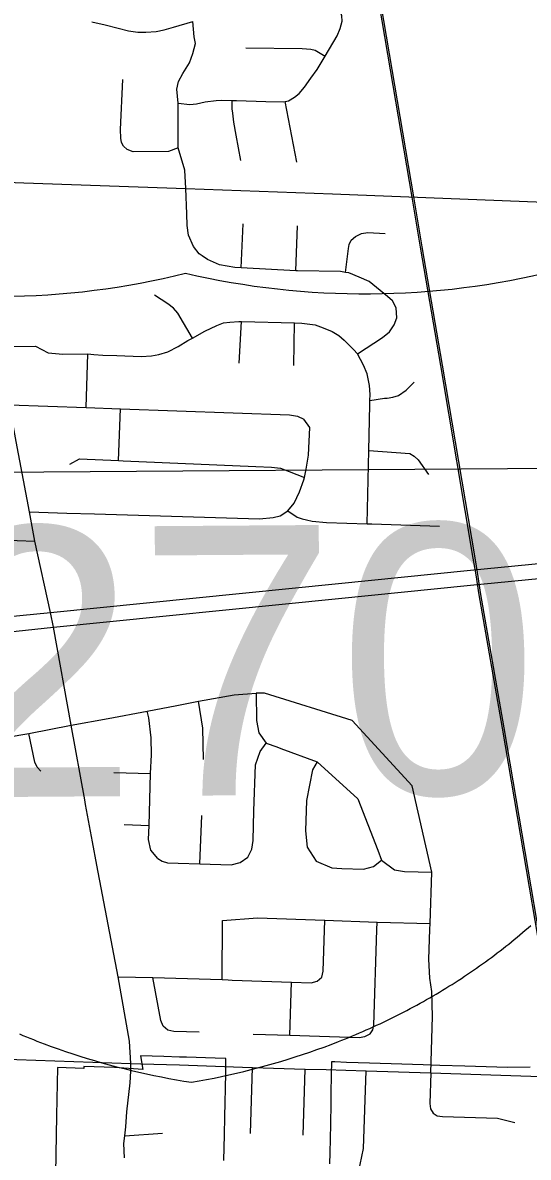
# Model space of a CAD drawing. Extents: x 114604 to 551442, y 316898 to 567001.
# Drawn here: x 187498 to 190309, y 438004 to 444314 of the extents above; entities that cross this region are included whole.
import ezdxf

# ---------------------------------------------------------------- set-up
doc = ezdxf.new("R2010")
doc.units = 0
for name, color, linetype in [('GE_P_Alignment', 7, 'Continuous'), ('GE_P_Alignment_1000_Bearings', 7, 'Continuous'), ('GE_P_Alignment_1000_Cardinal_Points', 7, 'Continuous'), ('GE_P_Alignment_100_Cardinal_Points', 7, 'Continuous'), ('GE_P_Alignment_100_Stations', 7, 'Continuous'), ('GE_P_Alignment_500_Bearings', 7, 'Continuous'), ('GE_P_Alignment_500_Stations', 7, 'Continuous')]:
    doc.layers.add(name, color=color, linetype=linetype)

msp = doc.modelspace()

# ---------------------------------------------------------------- linework, layer by layer
at = {"layer": 'GE_P_Alignment'}
msp.add_line((191131.4, 441839.6), (185692.4, 441800.3), dxfattribs=at)
msp.add_line((191131.4, 441839.6), (185692.4, 441800.3), dxfattribs=at)
for points in [[(188436.5, 438421.5), (188478.3, 438428.9), (188520.1, 438436.7), (188561.8, 438444.8), (188603.4, 438453.5), (188645, 438462.5), (188686.4, 438471.9), (188727.8, 438481.8), (188769, 438492), (188810.1, 438502.7), (188851.2, 438513.8), (188892, 438525.3), (188932.8, 438537.3), (188973.4, 438549.6), (189013.8, 438562.4), (189054.1, 438575.5), (189094.2, 438589.1), (189134.2, 438603.1), (189174, 438617.5), (189213.5, 438632.3), (189252.9, 438647.5), (189272.5, 438655.3), (189292.1, 438663.1), (189311.6, 438671.1), (189331.1, 438679.1), (189350.5, 438687.3), (189369.8, 438695.6), (189389.1, 438703.9), (189408.3, 438712.4), (189427.5, 438720.9), (189446.6, 438729.6), (189465.7, 438738.3), (189484.7, 438747.2), (189503.6, 438756.1), (189522.5, 438765.2), (189541.3, 438774.3), (189560, 438783.5), (189578.7, 438792.9), (189597.3, 438802.3), (189615.9, 438811.8), (189634.3, 438821.5), (189652.7, 438831.2), (189671.1, 438841), (189689.3, 438850.9), (189707.5, 438860.9), (189725.6, 438871), (189743.7, 438881.2), (189761.7, 438891.5), (189779.6, 438901.8), (189797.4, 438912.3), (189815.1, 438922.9), (189832.8, 438933.5), (189850.4, 438944.3), (189867.9, 438955.1), (189885.3, 438966), (189902.6, 438977.1), (189919.9, 438988.2), (189937.1, 438999.4), (189954.2, 439010.6), (189971.2, 439022), (189988.1, 439033.5), (190005, 439045), (190021.7, 439056.7), (190038.4, 439068.4), (190055, 439080.2), (190071.4, 439092.1), (190087.8, 439104.1), (190104.2, 439116.1), (190120.4, 439128.3), (190136.5, 439140.5), (190152.5, 439152.8), (190168.5, 439165.2), (190184.3, 439177.7), (190200, 439190.3), (190215.7, 439202.9), (190231.2, 439215.6), (190246.7, 439228.5), (190262, 439241.3), (190277.3, 439254.3), (190292.4, 439267.3), (190307.5, 439280.5), (190322.5, 439293.7)], [(187479.8, 438690.1), (187499.2, 438682.1), (187518.7, 438674.1), (187538.2, 438666.2), (187557.8, 438658.4), (187577.4, 438650.8), (187597.1, 438643.2), (187616.8, 438635.7), (187656.4, 438621.1), (187696.2, 438606.8), (187736.2, 438593), (187776.3, 438579.6), (187816.6, 438566.6), (187857.1, 438554), (187897.7, 438541.9), (187938.5, 438530.1), (187979.4, 438518.8), (188020.5, 438507.8), (188061.6, 438497.3), (188102.9, 438487.2), (188144.3, 438477.6), (188185.8, 438468.3), (188227.4, 438459.5), (188269.1, 438451), (188310.8, 438443), (188352.6, 438435.4), (188394.5, 438428.3), (188436.5, 438421.5)]]:
    msp.add_lwpolyline(points, dxfattribs=at)
for centre in [(187357.2, 445603.9), (189411.9, 445618.7)]:
    msp.add_ellipse(centre, major_axis=(3515.7, 25.4), ratio=0.800001, start_param=4.415841, end_param=5.008936, dxfattribs=at)
at = {"layer": 'GE_P_Alignment_1000_Bearings'}
for points in [[(192075.5, 429068.2), (191479.1, 432593.1), (191408.3, 433011.3), (191375.8, 433245.9), (191326.4, 433556.5), (191185.3, 434379.1), (191166, 434536.7), (191116.3, 434794.8), (190882, 436156.3), (190853.5, 436336.5), (190711.9, 437153.8), (190637.4, 437604.7), (190533.4, 438218.5), (190497.5, 438437.5), (190165.8, 440391.1), (190033.6, 441143.9), (190020.6, 441233.1), (190003.1, 441336.3), (189822, 442408.1), (189709.2, 443065.2), (189663.2, 443344.3), (189466, 444500.3)], [(191372.9, 433328.2), (191336.3, 433558.1), (191195.3, 434380.6), (191175.9, 434538.2), (191126.2, 434796.6), (190891.9, 436158), (190863.5, 436338.1), (190721.8, 437155.5), (190647.3, 437606.3), (190543.3, 438220.1), (190507.4, 438439.1), (190175.7, 440392.8), (190043.5, 441145.4), (190030.6, 441234.6), (190013, 441338), (189831.9, 442409.8), (189719.1, 443066.8), (189673.1, 443345.9), (189476, 444502)]]:
    msp.add_lwpolyline(points, dxfattribs=at)
at = {"layer": 'GE_P_Alignment_1000_Cardinal_Points'}
msp.add_line((188065.4, 438124.3), (188274.8, 438137.5), dxfattribs=at)
for points in [[(188064.9, 438000.8), (188060.8, 438081), (188065.4, 438124.3), (188070.6, 438173.2), (188077.4, 438257.2), (188095.8, 438418.2), (188098.5, 438482.9), (188099.2, 438526.7)], [(189249.4, 437653.8), (189355.5, 437875.3), (189393.1, 438053), (189407.8, 438485.3)], [(189767.6, 438474.7), (189761.5, 438302.5), (189764.4, 438274.1), (189779.3, 438249.8), (189803.2, 438234.4), (189831.5, 438231), (190138.6, 438221.2), (190234.9, 438198.1)]]:
    msp.add_lwpolyline(points, dxfattribs=at)
at = {"layer": 'GE_P_Alignment_100_Cardinal_Points'}
for p, q in [((189022.5, 443537.8), (188957.6, 443876.1)), ((188712.1, 442951), (188724.7, 443196)), ((189017.2, 442934.8), (189025.2, 443184.3)), ((188702, 442421.3), (188714.7, 442651.5)), ((189005.4, 442408.4), (189009.6, 442644)), ((187850.3, 442173.7), (187861, 442471.6)), ((188031.6, 441879.3), (188041.6, 442166.9)), ((187535.5, 441593.4), (187742.6, 441587.2)), ((188004.2, 440144.5), (188209.4, 440138.6)), ((188483.2, 439636.5), (188493.1, 439905.9)), ((188062.3, 439854.3), (188201.2, 439850)), ((188606.6, 438993.9), (188608.2, 439320.7)), ((188982.7, 438684.2), (188993.1, 438978.5)), ((188778.6, 438689.6), (188982.7, 438684.2)), ((188764.5, 438137.2), (188775, 438503.4)), ((189058.2, 438126.8), (189067.7, 438494.9))]:
    msp.add_line(p, q, dxfattribs=at)
for points in [[(188362.6, 443867.4), (188427.5, 443858.7), (188464.7, 443862.4), (188513.1, 443874.2), (188572.9, 443880.4), (188606.1, 443882.4), (188663.2, 443881.1), (188686.9, 443880.6), (188849.4, 443875.9), (188948.7, 443874), (188957.6, 443876.1), (188976.3, 443880.2), (189009.6, 443900.7), (189035, 443919.7), (189065.2, 443955), (189099.2, 444004.8), (189135.1, 444054.4), (189179, 444127.9), (189246.8, 444241.1), (189263.7, 444282.1), (189273.8, 444322.5), (189272.5, 444351.9), (189255.9, 444404.6)], [(187882.1, 444319.2), (187956.2, 444302.2), (188029.2, 444283.2), (188086.8, 444269.1), (188138.1, 444262.2), (188182.9, 444261.5), (188239.6, 444265), (188284.9, 444274.1), (188337.4, 444288.6), (188444.4, 444320.4)], [(188405.9, 443391.5), (188400, 443494.7), (188362.4, 443617.5), (188362.6, 443867.4), (188354.9, 443943.8), (188364.4, 443986.2), (188387.9, 444030.6), (188425.3, 444089.9), (188443.1, 444142.5), (188459.5, 444199.1), (188452, 444234.8), (188444.4, 444320.4)], [(188738.3, 444173.3), (189051.8, 444169.6), (189099.4, 444166.8), (189124.4, 444160.5), (189179, 444127.9)], [(188362.4, 443617.5), (188309.6, 443597.2), (188112.6, 443595), (188079.3, 443609.7), (188058.9, 443627.5), (188048.3, 443647.6), (188043.8, 443672.2), (188042.5, 443719.2), (188054.2, 443997.7)], [(188711.2, 443547.3), (188684, 443688.4), (188671.5, 443761.4), (188666.4, 443810.5), (188662, 443835.2), (188663.2, 443881.1)], [(188496, 443017.2), (188491.2, 443020.4), (188478.7, 443028.9), (188447.7, 443068.8), (188420.1, 443132.8), (188413.3, 443186), (188410.2, 443251.5), (188405.9, 443391.5)], [(189293.1, 442925.4), (189309.5, 443058.3), (189312.7, 443079.6), (189324.8, 443105.2), (189348.3, 443124.3), (189381.4, 443141), (189417.7, 443146.6), (189513, 443142)], [(189359.7, 442472.6), (189499.3, 442563), (189538, 442593.9), (189563.6, 442633.4), (189577.5, 442672.6), (189573.7, 442727.5), (189553.5, 442766.8), (189526.6, 442791.8), (189424.1, 442874.9), (189367.9, 442899.7), (189310.8, 442922.6), (189293.1, 442925.4), (189264.4, 442930.1), (189025.9, 442934.3), (189017.2, 442934.8), (188712.1, 442951), (188677.1, 442952.8), (188593.1, 442967.5), (188524.7, 442997.9), (188496, 443017.2)], [(188441.3, 442560.1), (188359.8, 442698.1), (188337.1, 442726.8), (188305.3, 442751.1), (188231, 442799.3)], [(187861, 442471.6), (187893.9, 442469.2), (187943.5, 442465.7), (188021.3, 442463.2), (188156.4, 442457.2), (188214.1, 442460.6), (188255.5, 442469), (188305, 442483.6), (188362.2, 442513.5), (188416.7, 442546.4), (188441.3, 442560.1), (188510.2, 442598.5), (188578.3, 442630.6), (188614.1, 442645.1), (188650.4, 442648.8), (188699.3, 442651.9), (188714.7, 442651.5), (189009.6, 442644), (189050.6, 442643), (189124.1, 442633.8), (189169, 442617.5), (189219.5, 442596), (189256.3, 442574.3), (189286.1, 442549.2), (189313.7, 442521.2), (189336.8, 442497.4), (189359.7, 442472.6)], [(187363.7, 442512.9), (187569.1, 442515), (187640.5, 442477.3), (187720.5, 442471.2), (187861, 442471.6)], [(189412.5, 441527.6), (189421.9, 441935.8), (189427.8, 442189.4), (189428.3, 442213.6), (189429, 442247), (189425.9, 442295.9), (189413, 442362.1), (189393.2, 442409.1), (189359.7, 442472.6)], [(189428.3, 442213.6), (189508.7, 442225.7), (189524.4, 442226.7), (189555.8, 442230.7), (189587.6, 442241.6), (189629.1, 442270.4), (189674.5, 442315.6)], [(187425, 442188.8), (187850.3, 442173.7), (188041.6, 442166.9), (188982.2, 442133.5), (189025.7, 442126.1), (189061.8, 442109.3)], [(188972.5, 441599.9), (189006.7, 441641.8), (189037, 441705.7), (189061.4, 441771.6), (189063.9, 441783.9), (189073.8, 441831.6), (189086.2, 441909.7), (189095.2, 442062.5), (189061.8, 442109.3)], [(187760.8, 441859.3), (187813, 441889), (188031.6, 441879.3), (188057, 441878.2), (188794, 441845.3), (188882, 441842.8), (188931.9, 441836.5), (188979.7, 441818.2), (189063.9, 441783.9)], [(189421.9, 441935.8), (189650.4, 441918.7), (189674, 441903.7), (189696.2, 441882.8), (189754, 441801.3)], [(187742.6, 441587.2), (187897.9, 441582.5), (188814.3, 441554.8), (188890.3, 441562.3), (188930.3, 441572.1), (188972.5, 441599.9)], [(188972.5, 441599.9), (189023.6, 441564.9), (189051.4, 441555.5), (189075.4, 441550.2), (189108.1, 441542.4), (189186.6, 441534.9), (189412.5, 441527.6), (189439.1, 441526.8), (189815, 441514.7)], [(185242.5, 441522.2), (185568.8, 441509.3), (185865.1, 441497.6), (186157.4, 441486), (186517.6, 441470.6), (186758, 441462.3), (187066.3, 441450.1), (187366.6, 441438.2), (187566, 441430.3)], [(187412.2, 440341.1), (187532.6, 440360.9), (187767.8, 440406.6), (187973, 440445), (188190.8, 440484.7), (188355.8, 440517.4), (188475.5, 440540.2), (188673.7, 440576.5), (188795.6, 440585.5)], [(189767.6, 438474.7), (189777.3, 438787), (189772.8, 438926.2), (189761.7, 439001.3), (189756.5, 439106.2), (189761.7, 439270.9), (189764, 439304.5), (189772, 439589.5), (189662.8, 440069.9), (189329.7, 440433.1), (188842.4, 440585.3), (188795.6, 440585.5)], [(188795.6, 440585.5), (188797.8, 440433.5), (188811.6, 440364.6), (188851.6, 440306.7), (188910.3, 440286.1), (188933.1, 440278.1), (189134.6, 440203.9), (189361.4, 439998.2), (189471.9, 439712.6), (189493.2, 439656.9), (189565.4, 439603.1), (189620.1, 439592.7), (189772, 439589.5)], [(188503.6, 440217), (188500.2, 440390.3), (188475.5, 440540.2)], [(188249.5, 439665.7), (188210.7, 439711.9), (188198.3, 439771), (188201.2, 439850), (188209.4, 440138.6), (188213.5, 440241.5), (188213, 440337.5), (188198.7, 440448.3), (188190.8, 440484.7)], [(187599, 440152.4), (187577.9, 440174), (187564.8, 440201.1), (187532.6, 440360.9)], [(188749, 439674.2), (188772.6, 439717.5), (188779.2, 439766.4), (188784, 439931.2), (188791.5, 440186.6), (188817.5, 440261.4), (188851.6, 440306.7)], [(189134.6, 440203.9), (189110.1, 440158.8), (189075.1, 439988.1), (189069.8, 439818.9), (189079.9, 439728.7), (189130.4, 439651.8), (189216.6, 439613.4), (189272.2, 439610.2), (189392.4, 439606.9), (189448, 439621.3), (189493.2, 439656.9)], [(188249.5, 439665.7), (188273.2, 439651.9), (188303.2, 439642.5), (188362.2, 439640.5), (188483.2, 439636.5), (188656.2, 439630.7), (188707.1, 439642.8), (188749, 439674.2)], [(188608.2, 439320.7), (188802.8, 439335.6), (189178.4, 439322.1), (189469.2, 439312), (189764, 439304.5)], [(188662, 438989.8), (188993.1, 438978.5), (189101.8, 438975.3), (189136.1, 438982.9), (189160.8, 439006.2), (189169.1, 439039.8), (189178.4, 439322.1)], [(188982.7, 438684.2), (189368.5, 438671.3), (189400.7, 438676), (189429.5, 438691.1), (189443.8, 438713.1), (189449.5, 438738.5), (189467.1, 439268.8), (189469.2, 439312)], [(188028.3, 439008.4), (188222, 439003.5), (188606.6, 438993.9), (188639.9, 438990.5), (188662, 438989.8)], [(188479.4, 438699.7), (188338.8, 438704.6), (188305.7, 438711.8), (188279.5, 438733.1), (188265.7, 438764.1), (188222, 439003.5)]]:
    msp.add_lwpolyline(points, dxfattribs=at)
at = {"layer": 'GE_P_Alignment_100_Stations'}
for points in [[(188616.8, 437986.9), (188619.8, 438130), (188622, 438229.5), (188623.7, 438308.2), (188625.3, 438386.5), (188627.2, 438474.3), (188627.6, 438483.8), (188627.6, 438554.4), (188625, 438554.5), (188568.7, 438556.1), (188409.4, 438560.6), (188369.3, 438561.7), (188282.4, 438564.2), (188152.1, 438567.8), (188166.6, 438492.3), (188009.4, 438503.8), (187838.1, 438509.1), (187837.8, 438498.1), (187691.1, 438502.9), (187686.3, 438237.4), (187678.6, 437805.4)], [(190318.6, 438505.3), (190193.5, 438504.5), (189955.8, 438510.2), (189817, 438515.3), (189724.4, 438518.6), (189605.7, 438522), (189425.7, 438528), (189363.4, 438530), (189298.6, 438532.2), (189233.1, 438534.3), (189215.1, 438534.9), (189213.6, 438463.5), (189213.7, 438455.5), (189212, 438366.9), (189210.6, 438292.4), (189210.4, 438278.7), (189209.1, 438213), (189208.7, 438187.9), (189207.2, 438107.6), (189205.7, 438029.2), (189203.4, 437968.3)]]:
    msp.add_lwpolyline(points, dxfattribs=at)
at = {"layer": 'GE_P_Alignment_500_Bearings'}
msp.add_line((187187.4, 443435.6), (187505.2, 443424.1), dxfattribs=at)
for points in [[(187843.2, 439992.7), (187767.8, 440406.6), (187669.9, 440952.4), (187652.2, 441033.6), (187566, 441430.3), (187535.5, 441593.4), (187462.3, 441984.9), (187425, 442188.8), (187363.7, 442512.9), (187309.7, 442801.7), (187187.4, 443435.6)], [(187505.2, 443424.1), (188405.9, 443391.5), (189219.6, 443362.1), (190682.5, 443305.2)], [(187910.4, 439628.8), (187885.8, 439758), (187848.1, 439966), (187843.2, 439992.7)], [(188099.2, 438526.7), (188092.7, 438650.6), (188028.3, 439008.4), (187910.4, 439628.8)], [(187346.6, 438551.8), (187357.2, 438551.5), (188099.2, 438526.7), (188155.7, 438524.9)], [(188155.7, 438524.9), (188370.3, 438518.1), (188619.7, 438509), (188719.5, 438505.4)], [(188719.5, 438505.4), (188775, 438503.4), (189067.7, 438494.9), (189186.1, 438491.6), (189294.1, 438488.5)], [(189294.1, 438488.5), (189407.8, 438485.3), (189767.6, 438474.7), (190322.8, 438454.8), (190505.9, 438448.8), (190606.2, 438445.6)]]:
    msp.add_lwpolyline(points, dxfattribs=at)
at = {"layer": 'GE_P_Alignment_500_Stations'}
for points in [[(181539.9, 440436.2), (181744.8, 440447.5), (182076.2, 440470), (182366.7, 440498.7), (183243.4, 440589.9), (183992.6, 440664.5), (184886.4, 440755.9), (185690.4, 440833.1), (186968.6, 440966.3), (187652.2, 441033.6), (189253.6, 441194.6), (189968.8, 441268.1), (190953.7, 441364.4), (192220.9, 441491.7), (193078.4, 441580.1), (193407.2, 441606.4), (193690.4, 441623.9), (193961.5, 441632.9), (194143.9, 441638.7), (194184.3, 441639), (194391.1, 441636.6), (194908.4, 441630.7), (195273.8, 441628.2)], [(180496.1, 440349.9), (180506.5, 440349.5), (180554.3, 440354), (181383.4, 440346.7), (181540.5, 440352.5), (181745.4, 440363.8), (182076.8, 440386.3), (182277.5, 440406.2), (182367.3, 440415), (183275.1, 440508.3), (183290.9, 440509.9), (183993.2, 440580.8), (184877.4, 440664.8), (185691, 440749.4), (186940.8, 440875.4), (187669.9, 440952.4), (189254.2, 441110.9), (189969.4, 441184.4), (190954.2, 441280.7)]]:
    msp.add_lwpolyline(points, dxfattribs=at)

# ---------------------------------------------------------------- texts
at = {"layer": 'GE_P_Alignment'}
msp.add_text('270', height=1500.04, rotation=0.41347, dxfattribs=at).set_placement((187024.4, 440005.2))

doc.saveas('drawing.dxf')
